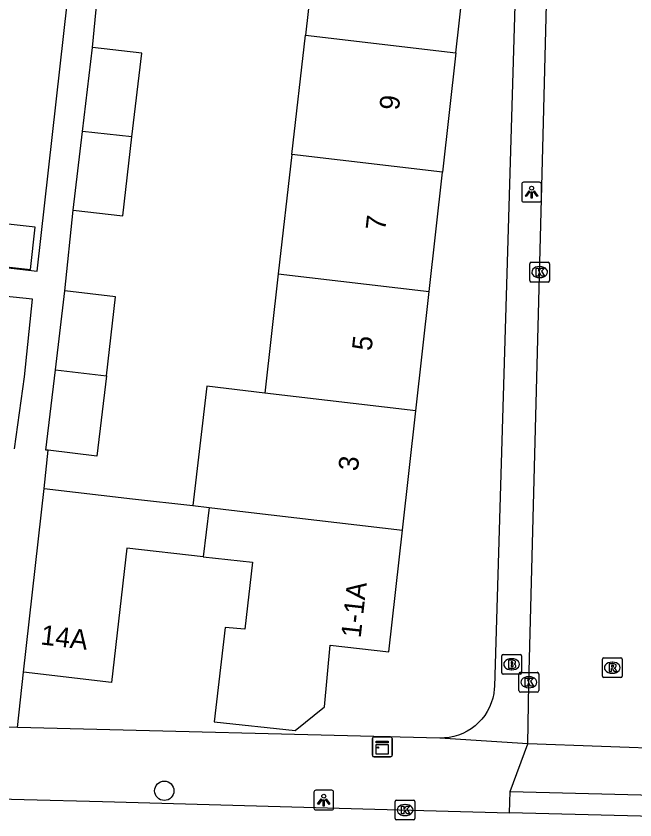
# Model space of a CAD drawing. Extents: x 162026 to 163499, y 387297 to 388169.
# Drawn here: x 162801.58 to 162832.88, y 387931.31 to 387971.99 of the extents above; entities that cross this region are included whole.
import ezdxf

# ---------------------------------------------------------------- set-up
doc = ezdxf.new("R2010")
doc.units = 0
for name, color, linetype in [('IMGEO_Boom', 7, 'Continuous'), ('IMGEO_Brandkraan', 7, 'Continuous'), ('IMGEO_Kast', 7, 'Continuous'), ('IMGEO_Kolk', 7, 'Continuous'), ('IMGEO_Lichtpunt', 7, 'Continuous'), ('IMGEO_Pand', 7, 'Continuous'), ('IMGEO_Pand_nummerreeks', 7, 'Continuous'), ('IMGEO_Rijbaan_lokaal_open', 7, 'Continuous'), ('IMGEO_Rioolput', 7, 'Continuous'), ('IMGEO_Voetpad_open', 7, 'Continuous')]:
    doc.layers.add(name, color=color, linetype=linetype)

msp = doc.modelspace()

# ---------------------------------------------------------------- linework, layer by layer
at = {"layer": 'IMGEO_Boom'}
msp.add_circle((162809.074, 387932.783), 0.489, dxfattribs=at)
at = {"layer": 'IMGEO_Brandkraan'}
for p, q in [((162826.146, 387938.76), (162826.146, 387939.612)), ((162826.221, 387939.686), (162827.073, 387939.686)), ((162827.147, 387939.612), (162827.147, 387938.76)), ((162826.634, 387939.466), (162826.659, 387939.466)), ((162826.657, 387938.906), (162826.632, 387938.906)), ((162827.073, 387938.686), (162826.221, 387938.686))]:
    msp.add_line(p, q, dxfattribs=at)
for points in [[(162826.146, 387938.76), (162826.146, 387939.612)], [(162826.221, 387939.686), (162827.073, 387939.686)], [(162827.147, 387939.612), (162827.147, 387938.76)], [(162826.494, 387939.386), (162826.494, 387938.986), (162826.707, 387938.986)], [(162826.725, 387939.386), (162826.494, 387939.386)], [(162826.673, 387939.305), (162826.619, 387939.305), (162826.619, 387939.229)], [(162826.619, 387939.229), (162826.672, 387939.229)], [(162826.681, 387939.153), (162826.619, 387939.153), (162826.619, 387939.072)], [(162826.619, 387939.072), (162826.681, 387939.072)], [(162827.073, 387938.686), (162826.221, 387938.686)]]:
    msp.add_lwpolyline(points, dxfattribs=at)
for centre, radius, start, end in [((162826.223, 387939.61), 0.0765, 91.552, 178.448), ((162826.223, 387939.61), 0.0765, 91.552, 178.448), ((162827.071, 387939.61), 0.0765, 1.552, 88.448), ((162827.071, 387939.61), 0.0765, 1.552, 88.448), ((162826.674, 387939.267), 0.0379, 267.8285, 90.9355), ((162826.682, 387939.112), 0.0404, 269.8759, 90.5077), ((162826.729, 387939.241), 0.145, 59.4692, 91.5367), ((162826.754, 387939.288), 0.0922, 285.5137, 58.1501), ((162826.759, 387939.096), 0.105, 301.3115, 78.989), ((162826.223, 387938.762), 0.0765, 181.552, 268.448), ((162826.223, 387938.762), 0.0765, 181.552, 268.448), ((162826.713, 387939.237), 0.251, 268.6676, 293.5347), ((162827.071, 387938.762), 0.0765, 271.552, 358.448), ((162827.071, 387938.762), 0.0765, 271.552, 358.448)]:
    msp.add_arc(centre, radius, start, end, dxfattribs=at)
for centre, major_axis, ratio, start_param, end_param in [((162826.633, 387939.186), (-0.387, 0.002), 0.722429, 4.712389, 7.853982), ((162826.658, 387939.186), (-0.39, 0.002), 0.717154, 1.570796, 4.712389)]:
    msp.add_ellipse(centre, major_axis=major_axis, ratio=ratio, start_param=start_param, end_param=end_param, dxfattribs=at)
at = {"layer": 'IMGEO_Kast'}
for p, q in [((162819.675, 387935.507), (162820.516, 387935.507)), ((162820.516, 387935.507), (162819.675, 387935.507)), ((162819.6, 387934.582), (162819.6, 387935.423)), ((162819.6, 387935.423), (162819.6, 387934.582)), ((162820.6, 387935.432), (162820.6, 387934.591)), ((162820.6, 387934.591), (162820.6, 387935.432)), ((162820.525, 387934.507), (162819.684, 387934.507)), ((162819.684, 387934.507), (162820.525, 387934.507))]:
    msp.add_line(p, q, dxfattribs=at)
for points in [[(162819.795, 387935.297), (162820.395, 387935.297), (162820.395, 387935.212), (162819.795, 387935.212), (162819.795, 387935.297)], [(162819.795, 387935.122), (162820.395, 387935.122), (162820.395, 387934.633), (162819.795, 387934.633), (162819.795, 387935.122)]]:
    msp.add_lwpolyline(points, dxfattribs=at)
msp.add_circle((162819.879, 387934.971), 0.0377, dxfattribs=at)
for centre, start, end in [((162819.678, 387935.429), 92.4484, 184.2845), ((162819.678, 387935.429), 92.4484, 184.2845), ((162820.522, 387935.429), 2.4484, 94.2845), ((162820.522, 387935.429), 2.4484, 94.2845), ((162819.678, 387934.585), 182.4484, 274.2845), ((162819.678, 387934.585), 182.4484, 274.2845), ((162820.522, 387934.585), 272.4484, 4.2845), ((162820.522, 387934.585), 272.4484, 4.2845)]:
    msp.add_arc(centre, 0.0779, start, end, dxfattribs=at)
at = {"layer": 'IMGEO_Kolk'}
for p, q in [((162827.564, 387958.608), (162827.564, 387959.46)), ((162827.639, 387959.534), (162828.491, 387959.534)), ((162828.565, 387959.46), (162828.565, 387958.608)), ((162828.052, 387959.314), (162828.077, 387959.314)), ((162828.075, 387958.754), (162828.05, 387958.754)), ((162828.491, 387958.534), (162827.639, 387958.534)), ((162827.089, 387938.778), (162827.941, 387938.778)), ((162827.014, 387937.852), (162827.014, 387938.704)), ((162827.502, 387938.558), (162827.527, 387938.558)), ((162828.015, 387938.704), (162828.015, 387937.852)), ((162827.525, 387937.998), (162827.5, 387937.998)), ((162827.941, 387937.778), (162827.089, 387937.778)), ((162820.755, 387931.383), (162820.755, 387932.235)), ((162820.83, 387932.309), (162821.682, 387932.309)), ((162821.756, 387932.235), (162821.756, 387931.383)), ((162821.243, 387932.089), (162821.268, 387932.089)), ((162821.266, 387931.529), (162821.241, 387931.529)), ((162821.682, 387931.309), (162820.83, 387931.309))]:
    msp.add_line(p, q, dxfattribs=at)
for points in [[(162827.564, 387958.608), (162827.564, 387959.46)], [(162827.639, 387959.534), (162828.491, 387959.534)], [(162828.565, 387959.46), (162828.565, 387958.608)], [(162827.885, 387959.234), (162828.008, 387959.234), (162828.008, 387959.083), (162828.138, 387959.234), (162828.302, 387959.234), (162828.156, 387959.083), (162828.309, 387958.834), (162828.157, 387958.834), (162828.072, 387958.998), (162828.008, 387958.931), (162828.008, 387958.834), (162827.885, 387958.834), (162827.885, 387959.234)], [(162828.491, 387958.534), (162827.639, 387958.534)], [(162827.089, 387938.778), (162827.941, 387938.778)], [(162827.014, 387937.852), (162827.014, 387938.704)], [(162827.335, 387938.478), (162827.458, 387938.478), (162827.458, 387938.327), (162827.588, 387938.478), (162827.752, 387938.478), (162827.606, 387938.327), (162827.759, 387938.078), (162827.607, 387938.078), (162827.522, 387938.242), (162827.458, 387938.175), (162827.458, 387938.078), (162827.335, 387938.078), (162827.335, 387938.478)], [(162828.015, 387938.704), (162828.015, 387937.852)], [(162827.941, 387937.778), (162827.089, 387937.778)], [(162820.755, 387931.383), (162820.755, 387932.235)], [(162820.83, 387932.309), (162821.682, 387932.309)], [(162821.756, 387932.235), (162821.756, 387931.383)], [(162821.076, 387932.009), (162821.199, 387932.009), (162821.199, 387931.858), (162821.329, 387932.009), (162821.493, 387932.009), (162821.347, 387931.858), (162821.5, 387931.609), (162821.348, 387931.609), (162821.263, 387931.773), (162821.199, 387931.706), (162821.199, 387931.609), (162821.076, 387931.609), (162821.076, 387932.009)], [(162821.682, 387931.309), (162820.83, 387931.309)]]:
    msp.add_lwpolyline(points, dxfattribs=at)
for centre, start, end in [((162827.641, 387959.458), 91.552, 178.448), ((162827.641, 387959.458), 91.552, 178.448), ((162828.489, 387959.458), 1.552, 88.448), ((162828.489, 387959.458), 1.552, 88.448), ((162827.641, 387958.61), 181.552, 268.448), ((162827.641, 387958.61), 181.552, 268.448), ((162828.489, 387958.61), 271.552, 358.448), ((162828.489, 387958.61), 271.552, 358.448), ((162827.091, 387938.702), 91.552, 178.448), ((162827.091, 387938.702), 91.552, 178.448), ((162827.939, 387938.702), 1.552, 88.448), ((162827.939, 387938.702), 1.552, 88.448), ((162827.091, 387937.854), 181.552, 268.448), ((162827.091, 387937.854), 181.552, 268.448), ((162827.939, 387937.854), 271.552, 358.448), ((162827.939, 387937.854), 271.552, 358.448), ((162820.832, 387932.233), 91.552, 178.448), ((162820.832, 387932.233), 91.552, 178.448), ((162821.68, 387932.233), 1.552, 88.448), ((162821.68, 387932.233), 1.552, 88.448), ((162820.832, 387931.385), 181.552, 268.448), ((162820.832, 387931.385), 181.552, 268.448), ((162821.68, 387931.385), 271.552, 358.448), ((162821.68, 387931.385), 271.552, 358.448)]:
    msp.add_arc(centre, 0.0765, start, end, dxfattribs=at)
for centre, major_axis, ratio, start_param, end_param in [((162828.051, 387959.034), (-0.387, 0.002), 0.722429, 4.712389, 7.853982), ((162828.076, 387959.034), (-0.39, 0.002), 0.717154, 1.570796, 4.712389), ((162827.501, 387938.278), (-0.387, 0.002), 0.722429, 4.712389, 7.853982), ((162827.526, 387938.278), (-0.39, 0.002), 0.717154, 1.570796, 4.712389), ((162821.242, 387931.809), (-0.387, 0.002), 0.722429, 4.712389, 7.853982), ((162821.267, 387931.809), (-0.39, 0.002), 0.717154, 1.570796, 4.712389)]:
    msp.add_ellipse(centre, major_axis=major_axis, ratio=ratio, start_param=start_param, end_param=end_param, dxfattribs=at)
at = {"layer": 'IMGEO_Lichtpunt'}
for p, q in [((162828.061, 387963.581), (162827.253, 387963.581)), ((162828.061, 387963.581), (162827.253, 387963.581)), ((162827.159, 387963.486), (162827.159, 387962.679)), ((162827.159, 387963.486), (162827.159, 387962.679)), ((162828.155, 387962.679), (162828.155, 387963.486)), ((162828.155, 387962.679), (162828.155, 387963.486)), ((162827.253, 387962.585), (162828.061, 387962.585)), ((162827.253, 387962.585), (162828.061, 387962.585)), ((162816.644, 387932.714), (162816.644, 387931.907)), ((162816.644, 387932.714), (162816.644, 387931.907)), ((162817.546, 387932.809), (162816.738, 387932.809)), ((162817.546, 387932.809), (162816.738, 387932.809)), ((162817.64, 387931.907), (162817.64, 387932.714)), ((162817.64, 387931.907), (162817.64, 387932.714)), ((162816.738, 387931.813), (162817.546, 387931.813)), ((162816.738, 387931.813), (162817.546, 387931.813))]:
    msp.add_line(p, q, dxfattribs=at)
for points in [[(162827.533, 387963.15), (162827.572, 387963.122), (162827.384, 387962.86), (162827.346, 387962.887), (162827.533, 387963.15)], [(162827.745, 387963.122), (162827.783, 387963.149), (162827.97, 387962.887), (162827.931, 387962.859), (162827.745, 387963.122)], [(162827.635, 387963.102), (162827.682, 387963.102), (162827.682, 387962.78), (162827.635, 387962.78), (162827.635, 387963.102)], [(162817.018, 387932.378), (162817.057, 387932.35), (162816.869, 387932.088), (162816.831, 387932.115), (162817.018, 387932.378)], [(162817.12, 387932.33), (162817.167, 387932.33), (162817.167, 387932.008), (162817.12, 387932.008), (162817.12, 387932.33)], [(162817.23, 387932.35), (162817.268, 387932.377), (162817.455, 387932.115), (162817.416, 387932.087), (162817.23, 387932.35)]]:
    msp.add_lwpolyline(points, dxfattribs=at)
for centre in [(162827.658, 387963.284), (162817.143, 387932.512)]:
    msp.add_circle(centre, 0.0994, dxfattribs=at)
for centre, start, end in [((162827.253, 387963.486), 90, 180), ((162827.253, 387963.486), 90, 180), ((162828.061, 387963.486), 0, 90), ((162828.061, 387963.486), 0, 90), ((162827.253, 387962.679), 180, 270), ((162827.253, 387962.679), 180, 270), ((162828.061, 387962.679), 270, 0), ((162828.061, 387962.679), 270, 360), ((162816.738, 387932.714), 90, 180), ((162816.738, 387932.714), 90, 180), ((162817.546, 387932.714), 0, 90), ((162817.546, 387932.714), 0, 90), ((162816.738, 387931.907), 180, 270), ((162816.738, 387931.907), 180, 270), ((162817.546, 387931.907), 270, 0), ((162817.546, 387931.907), 270, 360)]:
    msp.add_arc(centre, 0.0946, start, end, dxfattribs=at)
at = {"layer": 'IMGEO_Pand'}
for points in [[(162823.823, 387970.128), (162824.513, 387976.315), (162816.912, 387977.179), (162816.213, 387971.028)], [(162815.526, 387964.99), (162816.213, 387971.028)], [(162816.213, 387971.028), (162823.823, 387970.128)], [(162804.938, 387966.16), (162805.437, 387970.407)], [(162807.44, 387965.875), (162807.938, 387970.113), (162805.437, 387970.407)], [(162823.823, 387970.128), (162823.149, 387964.089)], [(162804.47, 387962.17), (162804.938, 387966.16)], [(162807.44, 387965.875), (162804.938, 387966.16)], [(162804.47, 387962.17), (162806.971, 387961.877), (162807.44, 387965.875)], [(162815.526, 387964.99), (162814.84, 387958.951)], [(162823.149, 387964.089), (162815.526, 387964.99)], [(162822.475, 387958.048), (162823.149, 387964.089)], [(162799.712, 387959.455), (162802.312, 387959.169), (162802.547, 387961.308), (162799.947, 387961.594), (162799.712, 387959.455)], [(162814.84, 387958.951), (162814.153, 387952.914)], [(162814.84, 387958.951), (162822.475, 387958.048)], [(162803.565, 387954.085), (162804.035, 387958.088)], [(162806.142, 387953.792), (162806.611, 387957.786), (162804.035, 387958.088)], [(162821.801, 387952.01), (162822.475, 387958.048)], [(162803.202, 387950.015), (162803.089, 387950.028), (162803.565, 387954.085)], [(162806.142, 387953.792), (162805.665, 387949.726), (162803.202, 387950.015)], [(162803.565, 387954.085), (162806.142, 387953.792)], [(162814.153, 387952.914), (162811.225, 387953.26), (162810.51, 387947.214)], [(162821.801, 387952.01), (162814.153, 387952.914)], [(162821.127, 387945.969), (162821.801, 387952.01)], [(162801.951, 387938.783), (162803.002, 387948.084)], [(162803.002, 387948.084), (162807.463, 387947.566), (162810.51, 387947.214)], [(162810.51, 387947.214), (162811.338, 387947.116)], [(162811.338, 387947.116), (162811.045, 387944.632)], [(162811.338, 387947.116), (162813.467, 387946.875), (162821.127, 387945.969)], [(162811.045, 387944.632), (162813.539, 387944.349), (162813.15, 387940.969), (162812.161, 387941.047), (162811.597, 387936.271), (162815.702, 387935.832), (162817.175, 387937.034), (162817.47, 387940.157), (162820.44, 387939.811), (162821.127, 387945.969)], [(162811.045, 387944.632), (162807.177, 387945.071), (162806.396, 387938.261), (162801.951, 387938.783)]]:
    msp.add_lwpolyline(points, dxfattribs=at)
at = {"layer": 'IMGEO_Rijbaan_lokaal_open'}
for points in [[(162827.471, 387935.166), (162827.514, 387938.187), (162828.249, 387965.958), (162828.475, 387975.26)], [(162834.917, 387934.887), (162827.471, 387935.166)], [(162782.007, 387932.861), (162801.986, 387932.348), (162805.944, 387932.247), (162819.724, 387931.849), (162826.542, 387931.671)], [(162835.151, 387931.444), (162826.542, 387931.671)]]:
    msp.add_lwpolyline(points, dxfattribs=at)
at = {"layer": 'IMGEO_Rioolput'}
for p, q in [((162831.239, 387938.587), (162831.239, 387939.439)), ((162831.314, 387939.513), (162832.166, 387939.513)), ((162831.727, 387939.293), (162831.752, 387939.293)), ((162832.24, 387939.439), (162832.24, 387938.587)), ((162831.75, 387938.733), (162831.725, 387938.733)), ((162832.166, 387938.513), (162831.314, 387938.513))]:
    msp.add_line(p, q, dxfattribs=at)
for points in [[(162831.239, 387938.587), (162831.239, 387939.439)], [(162831.314, 387939.513), (162832.166, 387939.513)], [(162831.828, 387939.211), (162831.576, 387939.213), (162831.576, 387938.813)], [(162831.754, 387939.132), (162831.7, 387939.132), (162831.7, 387939.051)], [(162832.24, 387939.439), (162832.24, 387938.587)], [(162831.576, 387938.813), (162831.7, 387938.813), (162831.7, 387938.975), (162831.711, 387938.975)], [(162831.7, 387939.051), (162831.752, 387939.051)], [(162831.758, 387938.946), (162831.829, 387938.813), (162831.969, 387938.813), (162831.904, 387938.939)], [(162832.166, 387938.513), (162831.314, 387938.513)]]:
    msp.add_lwpolyline(points, dxfattribs=at)
for centre, radius, start, end in [((162831.316, 387939.437), 0.0765, 91.552, 178.448), ((162831.316, 387939.437), 0.0765, 91.552, 178.448), ((162831.76, 387939.036), 0.0964, 77.0061, 93.1865), ((162831.774, 387939.093), 0.0378, 276.6634, 79.6772), ((162831.827, 387939.101), 0.109, 350.3612, 89.416), ((162832.164, 387939.437), 0.0765, 1.552, 88.448), ((162832.164, 387939.437), 0.0765, 1.552, 88.448), ((162831.71, 387938.922), 0.0533, 26.0293, 88.6989), ((162831.736, 387939.24), 0.19, 274.7715, 282.9687), ((162831.825, 387939.101), 0.112, 277.5842, 350.9817), ((162831.809, 387938.886), 0.108, 29.5134, 73.7905), ((162831.316, 387938.589), 0.0765, 181.552, 268.448), ((162831.316, 387938.589), 0.0765, 181.552, 268.448), ((162832.164, 387938.589), 0.0765, 271.552, 358.448), ((162832.164, 387938.589), 0.0765, 271.552, 358.448)]:
    msp.add_arc(centre, radius, start, end, dxfattribs=at)
for centre, major_axis, ratio, start_param, end_param in [((162831.726, 387939.013), (-0.387, 0.002), 0.722429, 4.712389, 7.853982), ((162831.751, 387939.013), (-0.39, 0.002), 0.717154, 1.570796, 4.712389)]:
    msp.add_ellipse(centre, major_axis=major_axis, ratio=ratio, start_param=start_param, end_param=end_param, dxfattribs=at)
at = {"layer": 'IMGEO_Voetpad_open'}
for points in [[(162805.437, 387970.407), (162805.839, 387974.622)], [(162826.871, 387974.798), (162825.775, 387938.068), (162825.769, 387937.948), (162825.74, 387937.708), (162825.69, 387937.472), (162825.619, 387937.241), (162825.528, 387937.018), (162825.417, 387936.803), (162825.287, 387936.599), (162825.14, 387936.408), (162824.976, 387936.231), (162824.797, 387936.069), (162824.604, 387935.923), (162824.399, 387935.796), (162824.184, 387935.687), (162823.959, 387935.598), (162823.728, 387935.529), (162823.491, 387935.481), (162823.251, 387935.455), (162823.01, 387935.45)], [(162773.709, 387962.419), (162802.644, 387959.086), (162804.181, 387972.767)], [(162804.035, 387958.088), (162804.47, 387962.17)], [(162801.501, 387950.085), (162801.998, 387953.736), (162802.405, 387957.667), (162800.937, 387957.819)], [(162803.002, 387948.084), (162803.202, 387950.015)], [(162801.65, 387935.99), (162801.951, 387938.783)], [(162801.65, 387935.99), (162799.982, 387936.032)], [(162823.01, 387935.45), (162801.65, 387935.99)], [(162827.471, 387935.166), (162823.01, 387935.45)], [(162826.579, 387932.752), (162827.471, 387935.166)], [(162826.542, 387931.671), (162826.579, 387932.752)], [(162826.579, 387932.752), (162835.166, 387932.521)]]:
    msp.add_lwpolyline(points, dxfattribs=at)

# ---------------------------------------------------------------- texts
at = {"layer": 'IMGEO_Pand_nummerreeks'}
for s, rotation, p in [('9', 83.5118, (162820.94, 387967.194)), ('7', 83.5118, (162820.248, 387961.107)), ('5', 83.5118, (162819.555, 387955.019)), ('3', 83.5143, (162818.863, 387948.931)), ('1-1A', 83.6346, (162819.007, 387940.494)), ('14A', 353.3021, (162802.784, 387940.195))]:
    msp.add_text(s, height=1, rotation=rotation, dxfattribs=at).set_placement(p)

doc.saveas('drawing.dxf')
